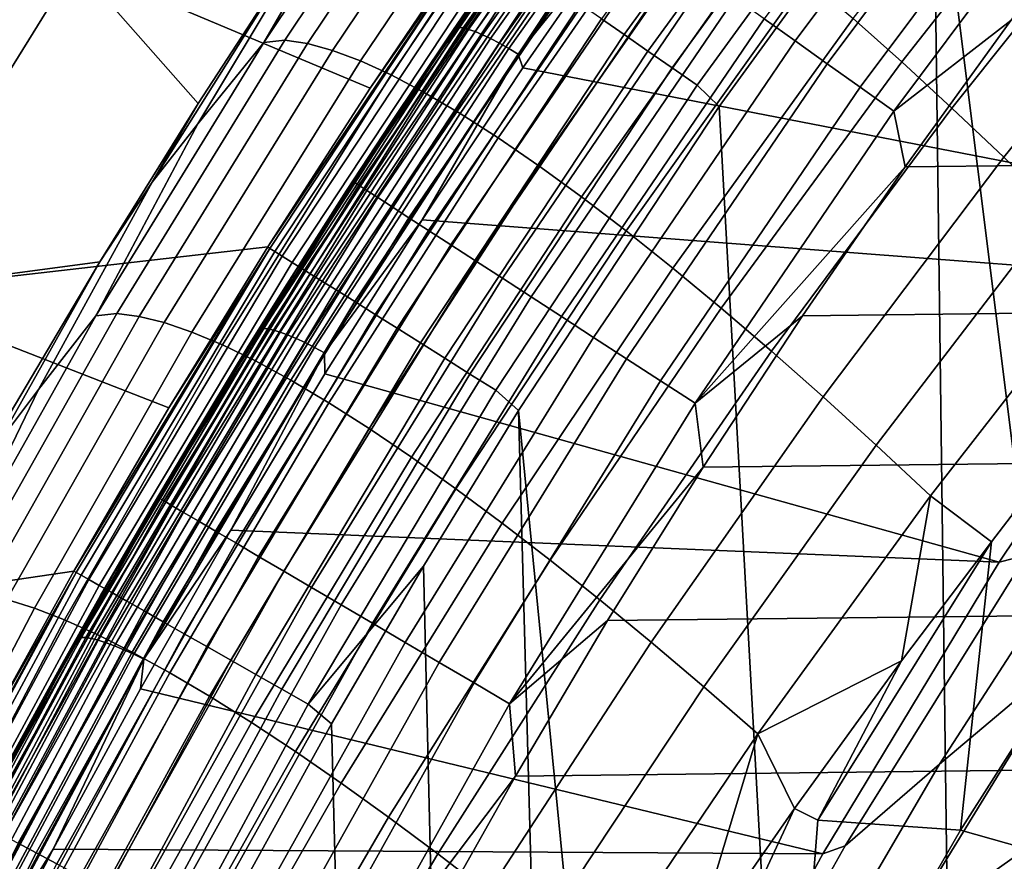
# Model space of a CAD drawing. Header units: metres. Extents: x -109 to 109, y -342 to 66.
# Tile 229 of 512: x -24.6 to -21.32, y 12.9 to 15.71. Entities that reach past the tile are written whole.
import ezdxf

# ---------------------------------------------------------------- set-up
doc = ezdxf.new("R2010")
doc.units = ezdxf.units.M
doc.layers.add('solid_K_24_62_16_000B91', color=7, linetype='CONTINUOUS')

msp = doc.modelspace()

# ---------------------------------------------------------------- linework, layer by layer
at = {"layer": 'solid_K_24_62_16_000B91'}
for points in [[(-20.405186, 12.634414, 31), (-20.799562, 17.350998, 31), (-21.556967, 16.400492, 31), (-20.966978, 11.678433, 31)], [(-21.936193, 16.709778, 30.872238), (-22.663622, 15.709029, 30.872238), (-22.588163, 15.656727, 30.917702), (-21.863159, 16.654144, 30.917702)], [(-22.444931, 16.65769, 45.030563), (-23.139975, 15.680819, 44.813995), (-23.150503, 15.679588, 44.851822), (-22.455151, 16.656891, 45.068485)], [(-22.455151, 16.656891, 45.068485), (-23.150503, 15.679588, 44.851822), (-23.045788, 15.837615, 44.926315)], [(-22.430866, 16.655336, 44.993961), (-23.12549, 15.679057, 44.777527), (-23.139975, 15.680819, 44.813995), (-22.444931, 16.65769, 45.030563)], [(-22.4132, 16.64987, 44.959309), (-23.107292, 15.674335, 44.743034), (-23.12549, 15.679057, 44.777527), (-22.430866, 16.655336, 44.993961)], [(-21.40132, 16.672562, 84.768677), (-22.120728, 15.709528, 84.768677), (-22.017445, 15.635877, 84.824738), (-21.301395, 16.594414, 84.824738)], [(-22.392233, 16.641384, 44.927193), (-23.085697, 15.666734, 44.711117), (-23.107292, 15.674335, 44.743034), (-22.4132, 16.64987, 44.959309)], [(-22.368328, 16.630026, 44.898167), (-23.061075, 15.656383, 44.682316), (-23.085697, 15.666734, 44.711117), (-22.392233, 16.641384, 44.927193)], [(-22.34189, 16.615988, 44.87273), (-23.033844, 15.643459, 44.657124), (-23.061075, 15.656383, 44.682316), (-22.368328, 16.630026, 44.898167)], [(-21.863159, 16.654144, 30.917702), (-22.588163, 15.656727, 30.917702), (-22.509279, 15.60205, 30.953533), (-21.786806, 16.595984, 30.953533)], [(-22.313375, 16.599512, 44.851318), (-23.004477, 15.628185, 44.635979), (-23.033844, 15.643459, 44.657124), (-22.34189, 16.615988, 44.87273)], [(-22.283274, 16.580881, 44.834297), (-22.973471, 15.610822, 44.61924), (-23.004477, 15.628185, 44.635979), (-22.313375, 16.599512, 44.851318)], [(-21.786806, 16.595984, 30.953533), (-22.509279, 15.60205, 30.953533), (-22.427795, 15.545571, 30.979355), (-21.707939, 16.535908, 30.979355)], [(-21.301395, 16.594414, 84.824738), (-22.017445, 15.635877, 84.824738), (-21.910389, 15.559534, 84.868843), (-21.197821, 16.513411, 84.868843)], [(-22.2521, 16.560413, 44.821957), (-22.941362, 15.591668, 44.607193), (-22.973471, 15.610822, 44.61924), (-22.283274, 16.580881, 44.834297)], [(-22.2521, 16.560413, 44.821957), (-22.579592, 16.045303, 44.705185), (-22.941362, 15.591668, 44.607193)], [(-23.790607, 15.630144, -17.784428), (-23.193256, 16.524565, -17.604776), (-23.121687, 16.533037, -17.907101), (-23.719997, 15.638562, -18.073366)], [(-23.442598, 16.230564, -17.360275), (-23.193256, 16.524565, -17.604776), (-23.790607, 15.630144, -17.784428)], [(-23.719997, 15.638562, -18.073366), (-23.121687, 16.533037, -17.907101), (-23.04674, 16.520128, -18.208693), (-23.645111, 15.627155, -18.361362)], [(-21.707939, 16.535908, 30.979355), (-22.427795, 15.545571, 30.979355), (-22.344568, 15.487884, 30.994898), (-21.627382, 16.474545, 30.994898)], [(-21.824553, 15.710178, -20.909412), (-21.191839, 16.523479, -20.885769), (-21.029854, 16.369135, -21.120184), (-21.662348, 15.566035, -21.132277)], [(-23.645111, 15.627155, -18.361362), (-23.04674, 16.520128, -18.208693), (-22.962503, 16.494614, -18.506945), (-23.560982, 15.603985, -18.646019)], [(-23.560982, 15.603985, -18.646019), (-22.962503, 16.494614, -18.506945), (-22.869169, 16.456507, -18.801027), (-23.467794, 15.569061, -18.926538)], [(-21.197821, 16.513411, 84.868843), (-21.910389, 15.559534, 84.868843), (-21.800472, 15.481152, 84.900612), (-21.09148, 16.430244, 84.900612)], [(-21.627382, 16.474545, 30.994898), (-22.344568, 15.487884, 30.994898), (-22.270996, 15.416928, 31), (-21.556967, 16.400492, 31)], [(-23.467794, 15.569061, -18.926538), (-22.869169, 16.456507, -18.801027), (-22.766924, 16.405819, -19.090103), (-23.365742, 15.522396, -19.202126)], [(-21.09148, 16.430244, 84.900612), (-21.800472, 15.481152, 84.900612), (-21.688639, 15.401402, 84.919785), (-20.983282, 16.345625, 84.919785)], [(-22.824577, 16.153534, 44.997944), (-23.174772, 15.649073, 44.887295), (-23.368053, 15.36018, 83.426178), (-22.652479, 16.393051, 83.426178)], [(-22.792177, 16.188345, 83.562515), (-22.652479, 16.393051, 83.426178), (-23.368053, 15.36018, 83.426178)], [(-23.365742, 15.522396, -19.202126), (-22.766924, 16.405819, -19.090103), (-22.65596, 16.342566, -19.373344), (-23.255013, 15.463999, -19.471987)], [(-21.483873, 10.697811, 31), (-21.556967, 16.400492, 31), (-22.270996, 15.416928, 31), (-21.955074, 9.694056, 31)], [(-21.483873, 10.697811, 31), (-20.966978, 11.678433, 31), (-21.556967, 16.400492, 31)], [(-21.662348, 15.566035, -21.132277), (-21.029854, 16.369135, -21.120184), (-20.862286, 16.204094, -21.343105), (-21.494562, 15.411851, -21.344009)], [(-23.255013, 15.463999, -19.471987), (-22.65596, 16.342566, -19.373344), (-22.536469, 16.266768, -19.64992), (-23.135799, 15.393888, -19.735329)], [(-20.983282, 16.345625, 84.919785), (-21.688639, 15.401402, 84.919785), (-21.297634, 15.704048, 84.926178), (-20.93309, 16.184858, 84.926178)], [(-23.135799, 15.393888, -19.735329), (-22.536469, 16.266768, -19.64992), (-22.408764, 16.178619, -19.919102), (-23.008415, 15.312245, -19.991459)], [(-23.61438, 16.019054, -17.101246), (-23.442598, 16.230564, -17.360275), (-23.790607, 15.630144, -17.784428), (-24.010109, 15.359379, -17.547573)], [(-21.494562, 15.411851, -21.344009), (-20.862286, 16.204094, -21.343105), (-20.689575, 16.02877, -21.553883), (-21.321634, 15.248011, -21.543993)], [(-22.792177, 16.188345, 83.562515), (-23.368053, 15.36018, 83.426178), (-23.488806, 15.164262, 83.562515)], [(-22.792177, 16.188345, 83.562515), (-23.488806, 15.164262, 83.562515), (-23.472883, 15.153938, 83.699898), (-22.776728, 16.177326, 83.699898)], [(-22.776728, 16.177326, 83.699898), (-23.472883, 15.153938, 83.699898), (-23.446383, 15.136756, 83.834938), (-22.751013, 16.158989, 83.834938)], [(-23.008415, 15.312245, -19.991459), (-22.408764, 16.178619, -19.919102), (-22.273281, 16.078501, -20.180265), (-22.873295, 15.219421, -20.239782)], [(20.933084, 16.184866, 84.926178), (-21.297634, 15.704048, 84.926178), (-21.651068, 15.215158, 84.926178), (21.297628, 15.704056, 84.926178)], [(-22.751013, 16.158989, 83.834938), (-23.446383, 15.136756, 83.834938), (-23.409529, 15.112861, 83.966492), (-22.71525, 16.133488, 83.966492)], [(-22.71525, 16.133488, 83.966492), (-23.409529, 15.112861, 83.966492), (-23.362637, 15.082458, 84.093422), (-22.66975, 16.10104, 84.093422)], [(-23.045788, 15.837615, 44.926315), (-23.174772, 15.649073, 44.887295), (-22.824577, 16.153534, 44.997944)], [(-22.66975, 16.10104, 84.093422), (-23.362637, 15.082458, 84.093422), (-23.30611, 15.045809, 84.214653), (-22.614899, 16.061926, 84.214653)], [(-22.873295, 15.219421, -20.239782), (-22.273281, 16.078501, -20.180265), (-22.130459, 15.966798, -20.432785), (-22.730871, 15.115774, -20.479712)], [(-22.614899, 16.061926, 84.214653), (-23.30611, 15.045809, 84.214653), (-23.240429, 15.003223, 84.32914), (-22.551167, 16.016478, 84.32914)], [(-22.941362, 15.591668, 44.607193), (-22.579592, 16.045303, 44.705185), (-22.926155, 15.546105, 44.594513)], [(-22.579592, 16.045303, 44.705185), (-20.023844, 15.760003, 44.641933), (-20.532677, 15.080781, 44.491356), (-22.926155, 15.546105, 44.594513)], [(-23.436089, 15.477969, 30.034899), (-23.082973, 15.999817, 30.034899), (-24.419046, 15.891613)], [(-24.010109, 15.359379, -17.547573), (-24.162542, 15.164337, -17.297426), (-23.670033, 15.948477, -16.984669), (-23.61438, 16.019054, -17.101246)], [(-23.075796, 15.994721, 30.136866), (-23.082973, 15.999817, 30.034899), (-23.436089, 15.477969, 30.034899)], [(-22.551167, 16.016478, 84.32914), (-23.240429, 15.003223, 84.32914), (-23.166157, 14.955069, 84.435905), (-22.479097, 15.965084, 84.435905)], [(-21.321634, 15.248011, -21.543993), (-20.689575, 16.02877, -21.553883), (-20.512159, 15.843575, -21.751856), (-21.144007, 15.074902, -21.731602)], [(-23.075796, 15.994721, 30.136866), (-23.436089, 15.477969, 30.034899), (-23.777409, 14.948332, 30.034899)], [(-23.770002, 14.943576, 30.136866), (-23.075796, 15.994721, 30.136866), (-23.777409, 14.948332, 30.034899)], [(-23.753746, 14.933355, 30.237499), (-23.060015, 15.983782, 30.237499), (-23.075796, 15.994721, 30.136866), (-23.770002, 14.943576, 30.136866)], [(-23.060015, 15.983782, 30.237499), (-23.753746, 14.933355, 30.237499), (-23.728859, 14.917708, 30.335642), (-23.035854, 15.967035, 30.335642)], [(-23.035854, 15.967035, 30.335642), (-23.728859, 14.917708, 30.335642), (-23.695599, 14.8968, 30.430262), (-23.003567, 15.944655, 30.430262)], [(-22.479097, 15.965084, 84.435905), (-23.166157, 14.955069, 84.435905), (-23.083927, 14.901755, 84.534042), (-22.399307, 15.908185, 84.534042)], [(-22.730871, 15.115774, -20.479712), (-22.130459, 15.966798, -20.432785), (-21.980736, 15.843895, -20.676041), (-22.581589, 15.001662, -20.710655)], [(-23.670033, 15.948477, -16.984669), (-24.009541, 15.427252, -17.068043), (-24.419046, 15.891613)], [(-24.162542, 15.164337, -17.297426), (-24.009541, 15.427252, -17.068043), (-23.670033, 15.948477, -16.984669)], [(-23.003567, 15.944655, 30.430262), (-23.695599, 14.8968, 30.430262), (-23.654318, 14.870848, 30.520365), (-22.963491, 15.916878, 30.520365)], [(-22.963491, 15.916878, 30.520365), (-23.654318, 14.870848, 30.520365), (-23.60545, 14.840126, 30.605007), (-22.91605, 15.883995, 30.605007)], [(-22.399307, 15.908185, 84.534042), (-23.083927, 14.901755, 84.534042), (-22.994446, 14.843738, 84.622704), (-22.312479, 15.846267, 84.622704)], [(-23.436089, 15.477969, 30.034899), (-24.419046, 15.891613), (-25.096939, 14.797865), (-23.777409, 14.948332, 30.034899)], [(-24.009541, 15.427252, -17.068043), (-24.337528, 14.898754, -17.153309), (-25.096939, 14.797865), (-24.419046, 15.891613)], [(-22.91605, 15.883995, 30.605007), (-23.60545, 14.840126, 30.605007), (-23.549505, 14.804955, 30.683298), (-22.861738, 15.846351, 30.683298)], [(-23.712797, 14.824702, 44.701759), (-23.174772, 15.649073, 44.887295), (-23.045788, 15.837615, 44.926315)], [(-23.150503, 15.679588, 44.851822), (-23.712797, 14.824702, 44.701759), (-23.045788, 15.837615, 44.926315)], [(-22.861738, 15.846351, 30.683298), (-23.549505, 14.804955, 30.683298), (-23.487074, 14.765707, 30.754417), (-22.80113, 15.80434, 30.754417)], [(-22.312479, 15.846267, 84.622704), (-22.994446, 14.843738, 84.622704), (-22.898474, 14.781514, 84.701141), (-22.219353, 15.779859, 84.701141)], [(-22.581589, 15.001662, -20.710655), (-21.980736, 15.843895, -20.676041), (-21.824553, 15.710178, -20.909412), (-22.42588, 14.877446, -20.932024)], [(-22.80113, 15.80434, 30.754417), (-23.487074, 14.765707, 30.754417), (-23.418808, 14.722791, 30.817619), (-22.734859, 15.758406, 30.817619)], [(-22.219353, 15.779859, 84.701141), (-22.898474, 14.781514, 84.701141), (-22.796833, 14.715614, 84.768677), (-22.120728, 15.709528, 84.768677)], [(-22.734859, 15.758406, 30.817619), (-23.418808, 14.722791, 30.817619), (-23.345428, 14.676659, 30.872238), (-22.663622, 15.709029, 30.872238)], [(-22.663622, 15.709029, 30.872238), (-23.345428, 14.676659, 30.872238), (-23.2677, 14.627794, 30.917702), (-22.588163, 15.656727, 30.917702)], [(-22.120728, 15.709528, 84.768677), (-22.796833, 14.715614, 84.768677), (-22.690395, 14.646604, 84.824738), (-22.017445, 15.635877, 84.824738)], [(-22.42588, 14.877446, -20.932024), (-21.824553, 15.710178, -20.909412), (-21.662348, 15.566035, -21.132277), (-22.264189, 14.743483, -21.143229)], [(21.297628, 15.704056, 84.926178), (-21.651068, 15.215158, 84.926178), (-21.993343, 14.718262, 84.926178), (21.651062, 15.215167, 84.926178)], [(-21.688639, 15.401402, 84.919785), (-21.651068, 15.215158, 84.926178), (-21.297634, 15.704048, 84.926178)], [(-23.139975, 15.680819, 44.813995), (-23.791912, 14.676048, 44.591244), (-23.802725, 14.674376, 44.628971), (-23.150503, 15.679588, 44.851822)], [(-23.150503, 15.679588, 44.851822), (-23.802725, 14.674376, 44.628971), (-23.712797, 14.824702, 44.701759)], [(-23.12549, 15.679057, 44.777527), (-23.777031, 14.674895, 44.554909), (-23.791912, 14.676048, 44.591244), (-23.139975, 15.680819, 44.813995)], [(-23.107292, 15.674335, 44.743034), (-23.758339, 14.670937, 44.520588), (-23.777031, 14.674895, 44.554909), (-23.12549, 15.679057, 44.777527)], [(-23.085697, 15.666734, 44.711117), (-23.736156, 14.664242, 44.488869), (-23.758339, 14.670937, 44.520588), (-23.107292, 15.674335, 44.743034)], [(-24.350494, 14.718099, -17.964766), (-23.790607, 15.630144, -17.784428), (-23.719997, 15.638562, -18.073366), (-24.280977, 14.726419, -18.240116)], [(-24.280977, 14.726419, -18.240116), (-23.719997, 15.638562, -18.073366), (-23.645111, 15.627155, -18.361362), (-24.206408, 14.716516, -18.51432)], [(-23.061075, 15.656383, 44.682316), (-23.710863, 14.654923, 44.460297), (-23.736156, 14.664242, 44.488869), (-23.085697, 15.666734, 44.711117)], [(-23.712797, 14.824702, 44.701759), (-23.514015, 15.136748, 44.774944), (-23.174772, 15.649073, 44.887295)], [(-23.033844, 15.643459, 44.657124), (-23.682892, 14.643143, 44.43536), (-23.710863, 14.654923, 44.460297), (-23.061075, 15.656383, 44.682316)], [(-23.004477, 15.628185, 44.635979), (-23.652723, 14.629101, 44.414486), (-23.682892, 14.643143, 44.43536), (-23.033844, 15.643459, 44.657124)], [(-23.174772, 15.649073, 44.887295), (-23.514015, 15.136748, 44.774944), (-23.368053, 15.36018, 83.426178)], [(-22.588163, 15.656727, 30.917702), (-23.2677, 14.627794, 30.917702), (-23.186443, 14.57671, 30.953533), (-22.509279, 15.60205, 30.953533)], [(-24.010109, 15.359379, -17.547573), (-23.790607, 15.630144, -17.784428), (-24.350494, 14.718099, -17.964766)], [(-24.206408, 14.716516, -18.51432), (-23.645111, 15.627155, -18.361362), (-23.560982, 15.603985, -18.646019), (-24.122686, 14.695686, -18.785187)], [(-24.122686, 14.695686, -18.785187), (-23.560982, 15.603985, -18.646019), (-23.467794, 15.569061, -18.926538), (-24.030003, 14.663937, -19.051962)], [(-22.973471, 15.610822, 44.61924), (-23.620874, 14.613039, 44.398037), (-23.652723, 14.629101, 44.414486), (-23.004477, 15.628185, 44.635979)], [(-22.941362, 15.591668, 44.607193), (-23.587891, 14.595233, 44.386288), (-23.620874, 14.613039, 44.398037), (-22.973471, 15.610822, 44.61924)], [(-22.017445, 15.635877, 84.824738), (-22.690395, 14.646604, 84.824738), (-22.580067, 14.575071, 84.868843), (-21.910389, 15.559534, 84.868843)], [(-22.941362, 15.591668, 44.607193), (-23.261808, 15.039215, 44.48214), (-23.587891, 14.595233, 44.386288)], [(-22.941362, 15.591668, 44.607193), (-22.926155, 15.546105, 44.594513), (-23.261808, 15.039215, 44.48214)], [(-22.509279, 15.60205, 30.953533), (-23.186443, 14.57671, 30.953533), (-23.102509, 14.523943, 30.979355), (-22.427795, 15.545571, 30.979355)], [(-24.030003, 14.663937, -19.051962), (-23.467794, 15.569061, -18.926538), (-23.365742, 15.522396, -19.202126), (-23.928543, 14.621276, -19.313889)], [(-22.926155, 15.546105, 44.594513), (-20.532677, 15.080781, 44.491356), (-20.7022, 14.843186, 44.438683), (-23.261808, 15.039215, 44.48214)], [(-22.427795, 15.545571, 30.979355), (-23.102509, 14.523943, 30.979355), (-23.016777, 14.470047, 30.994898), (-22.344568, 15.487884, 30.994898)], [(-21.910389, 15.559534, 84.868843), (-22.580067, 14.575071, 84.868843), (-22.466791, 14.501628, 84.900612), (-21.800472, 15.481152, 84.900612)], [(-22.264189, 14.743483, -21.143229), (-21.662348, 15.566035, -21.132277), (-21.494562, 15.411851, -21.344009), (-22.096949, 14.600132, -21.343679)], [(-23.928543, 14.621276, -19.313889), (-23.365742, 15.522396, -19.202126), (-23.255013, 15.463999, -19.471987), (-23.818497, 14.567713, -19.570206)], [(-22.344568, 15.487884, 30.994898), (-23.016777, 14.470047, 30.994898), (-22.94043, 14.401933, 31), (-22.270996, 15.416928, 31)], [(-21.800472, 15.481152, 84.900612), (-22.466791, 14.501628, 84.900612), (-22.351538, 14.426903, 84.919785), (-21.688639, 15.401402, 84.919785)], [(-23.818497, 14.567713, -19.570206), (-23.255013, 15.463999, -19.471987), (-23.135799, 15.393888, -19.735329), (-23.700058, 14.503262, -19.820162)], [(-24.162542, 15.164337, -17.297426), (-24.337528, 14.898754, -17.153309), (-24.009541, 15.427252, -17.068043)], [(-21.955074, 9.694056, 31), (-22.270996, 15.416928, 31), (-22.94043, 14.401933, 31), (-22.379292, 8.669904, 31)], [(-22.096949, 14.600132, -21.343679), (-21.494562, 15.411851, -21.344009), (-21.321634, 15.248011, -21.543993), (-21.924601, 14.447751, -21.532787)], [(-23.700058, 14.503262, -19.820162), (-23.135799, 15.393888, -19.735329), (-23.008415, 15.312245, -19.991459), (-23.573538, 14.428088, -20.063099)], [(-21.688639, 15.401402, 84.919785), (-22.351538, 14.426903, 84.919785), (-21.651068, 15.215158, 84.926178)], [(-24.162542, 15.164337, -17.297426), (-24.010109, 15.359379, -17.547573), (-24.350494, 14.718099, -17.964766), (-24.542219, 14.472101, -17.735603)], [(-23.514015, 15.136748, 44.774944), (-23.842125, 14.616794, 44.660896), (-24.03657, 14.296244, 83.426178), (-23.368053, 15.36018, 83.426178)], [(-23.488806, 15.164262, 83.562515), (-23.368053, 15.36018, 83.426178), (-24.03657, 14.296244, 83.426178)], [(-23.573538, 14.428088, -20.063099), (-23.008415, 15.312245, -19.991459), (-22.873295, 15.219421, -20.239782), (-23.439363, 14.342518, -20.298456)], [(-21.924601, 14.447751, -21.532787), (-21.321634, 15.248011, -21.543993), (-21.144007, 15.074902, -21.731602), (-21.747581, 14.2867, -21.709961)], [(-23.439363, 14.342518, -20.298456), (-22.873295, 15.219421, -20.239782), (-22.730871, 15.115774, -20.479712), (-23.29797, 14.246881, -20.525675)], [(-22.351538, 14.426903, 84.919785), (-21.993343, 14.718262, 84.926178), (-21.651068, 15.215158, 84.926178)], [(21.651062, 15.215167, 84.926178), (-21.993343, 14.718262, 84.926178), (-22.324163, 14.213779, 84.926178), (21.993338, 14.71827, 84.926178)], [(-24.542219, 14.472101, -17.735603), (-24.676666, 14.294477, -17.494425), (-24.337528, 14.898754, -17.153309), (-24.162542, 15.164337, -17.297426)], [(-23.488806, 15.164262, 83.562515), (-24.03657, 14.296244, 83.426178), (-24.139454, 14.110368, 83.562515)], [(-23.488806, 15.164262, 83.562515), (-24.139454, 14.110368, 83.562515), (-24.123091, 14.100758, 83.699898), (-23.472883, 15.153938, 83.699898)], [(-23.472883, 15.153938, 83.699898), (-24.123091, 14.100758, 83.699898), (-24.095856, 14.084764, 83.834938), (-23.446383, 15.136756, 83.834938)], [(-23.446383, 15.136756, 83.834938), (-24.095856, 14.084764, 83.834938), (-24.05798, 14.062524, 83.966492), (-23.409529, 15.112861, 83.966492)], [(-23.409529, 15.112861, 83.966492), (-24.05798, 14.062524, 83.966492), (-24.00979, 14.034225, 84.093422), (-23.362637, 15.082458, 84.093422)], [(-23.712797, 14.824702, 44.701759), (-23.842125, 14.616794, 44.660896), (-23.514015, 15.136748, 44.774944)], [(-23.29797, 14.246881, -20.525675), (-22.730871, 15.115774, -20.479712), (-22.581589, 15.001662, -20.710655), (-23.149794, 14.14151, -20.744198)], [(-23.362637, 15.082458, 84.093422), (-24.00979, 14.034225, 84.093422), (-23.951696, 14.000112, 84.214653), (-23.30611, 15.045809, 84.214653)], [(-23.30611, 15.045809, 84.214653), (-23.951696, 14.000112, 84.214653), (-23.884197, 13.960474, 84.32914), (-23.240429, 15.003223, 84.32914)], [(-21.747581, 14.2867, -21.709961), (-21.144007, 15.074902, -21.731602), (-20.962116, 14.892906, -21.906216), (-21.566332, 14.117335, -21.874615)], [(-23.587891, 14.595233, 44.386288), (-23.261808, 15.039215, 44.48214), (-23.586519, 14.524673, 44.368069)], [(-23.261808, 15.039215, 44.48214), (-20.7022, 14.843186, 44.438683), (-21.336548, 13.896822, 44.228878), (-23.586519, 14.524673, 44.368069)], [(-23.240429, 15.003223, 84.32914), (-23.884197, 13.960474, 84.32914), (-23.807867, 13.915651, 84.435905), (-23.166157, 14.955069, 84.435905)], [(-23.149794, 14.14151, -20.744198), (-22.581589, 15.001662, -20.710655), (-22.42588, 14.877446, -20.932024), (-22.99527, 14.026737, -20.95347)], [(-24.106762, 14.41117, 30.034899), (-23.777409, 14.948332, 30.034899), (-25.096939, 14.797865)], [(-23.770002, 14.943576, 30.136866), (-23.777409, 14.948332, 30.034899), (-24.106762, 14.41117, 30.034899)], [(-23.166157, 14.955069, 84.435905), (-23.807867, 13.915651, 84.435905), (-23.72336, 13.866027, 84.534042), (-23.083927, 14.901755, 84.534042)], [(-23.770002, 14.943576, 30.136866), (-24.106762, 14.41117, 30.034899), (-24.423981, 13.866756, 30.034899)], [(-24.416363, 13.86235, 30.136866), (-23.770002, 14.943576, 30.136866), (-24.423981, 13.866756, 30.034899)], [(-24.399664, 13.852869, 30.237499), (-23.753746, 14.933355, 30.237499), (-23.770002, 14.943576, 30.136866), (-24.416363, 13.86235, 30.136866)], [(-23.753746, 14.933355, 30.237499), (-24.399664, 13.852869, 30.237499), (-24.3741, 13.838354, 30.335642), (-23.728859, 14.917708, 30.335642)], [(-23.728859, 14.917708, 30.335642), (-24.3741, 13.838354, 30.335642), (-24.339935, 13.818958, 30.430262), (-23.695599, 14.8968, 30.430262)], [(-24.337528, 14.898754, -17.153309), (-24.653858, 14.363206, -17.240492), (-25.096939, 14.797865)], [(-24.676666, 14.294477, -17.494425), (-24.653858, 14.363206, -17.240492), (-24.337528, 14.898754, -17.153309)], [(-23.695599, 14.8968, 30.430262), (-24.339935, 13.818958, 30.430262), (-24.297533, 13.794885, 30.520365), (-23.654318, 14.870848, 30.520365)], [(-23.083927, 14.901755, 84.534042), (-23.72336, 13.866027, 84.534042), (-23.631399, 13.812024, 84.622704), (-22.994446, 14.843738, 84.622704)], [(-21.566332, 14.117335, -21.874615), (-20.962116, 14.892906, -21.906216), (-21.297312, 14.050045, -22.031811), (-21.363146, 13.964627, -22.027185)], [(-23.654318, 14.870848, 30.520365), (-24.297533, 13.794885, 30.520365), (-24.247335, 13.766385, 30.605007), (-23.60545, 14.840126, 30.605007)], [(-22.99527, 14.026737, -20.95347), (-22.42588, 14.877446, -20.932024), (-22.264189, 14.743483, -21.143229), (-22.834831, 13.902892, -21.152933)], [(-21.336548, 13.896822, 44.228878), (-20.7022, 14.843186, 44.438683), (-20.597269, 14.862561, 43.340183), (-21.245495, 13.920208, 43.340183)], [(-24.334726, 13.784843, 44.471226), (-23.842125, 14.616794, 44.660896), (-23.712797, 14.824702, 44.701759)], [(-23.802725, 14.674376, 44.628971), (-24.334726, 13.784843, 44.471226), (-23.712797, 14.824702, 44.701759)], [(-23.60545, 14.840126, 30.605007), (-24.247335, 13.766385, 30.605007), (-24.189869, 13.73376, 30.683298), (-23.549505, 14.804955, 30.683298)], [(-22.994446, 14.843738, 84.622704), (-23.631399, 13.812024, 84.622704), (-23.53277, 13.754107, 84.701141), (-22.898474, 14.781514, 84.701141)], [(-24.106762, 14.41117, 30.034899), (-25.096939, 14.797865), (-25.72591, 13.675187), (-24.423981, 13.866756, 30.034899)], [(-23.549505, 14.804955, 30.683298), (-24.189869, 13.73376, 30.683298), (-24.12574, 13.697351, 30.754417), (-23.487074, 14.765707, 30.754417)], [(-23.487074, 14.765707, 30.754417), (-24.12574, 13.697351, 30.754417), (-24.055618, 13.657539, 30.817619), (-23.418808, 14.722791, 30.817619)], [(-22.898474, 14.781514, 84.701141), (-23.53277, 13.754107, 84.701141), (-23.428314, 13.692768, 84.768677), (-22.796833, 14.715614, 84.768677)], [(-24.872658, 13.790047, -18.145374), (-24.350494, 14.718099, -17.964766), (-24.280977, 14.726419, -18.240116), (-24.804371, 13.798229, -18.406956)], [(-24.542219, 14.472101, -17.735603), (-24.350494, 14.718099, -17.964766), (-24.872658, 13.790047, -18.145374)], [(-24.804371, 13.798229, -18.406956), (-24.280977, 14.726419, -18.240116), (-24.206408, 14.716516, -18.51432), (-24.730377, 13.789824, -18.667189)], [(-24.730377, 13.789824, -18.667189), (-24.206408, 14.716516, -18.51432), (-24.122686, 14.695686, -18.785187), (-24.647373, 13.771318, -18.924099)], [(-23.418808, 14.722791, 30.817619), (-24.055618, 13.657539, 30.817619), (-23.980242, 13.614745, 30.872238), (-23.345428, 14.676659, 30.872238)], [(-22.834831, 13.902892, -21.152933), (-22.264189, 14.743483, -21.143229), (-22.096949, 14.600132, -21.343679), (-22.668913, 13.770308, -21.34203)], [(21.993338, 14.71827, 84.926178), (-22.324163, 14.213779, 84.926178), (-22.643452, 13.701841, 84.926178), (22.32416, 14.213788, 84.926178)], [(-22.351538, 14.426903, 84.919785), (-22.324163, 14.213779, 84.926178), (-21.993343, 14.718262, 84.926178)], [(-24.647373, 13.771318, -18.924099), (-24.122686, 14.695686, -18.785187), (-24.030003, 14.663937, -19.051962), (-24.55555, 13.742718, -19.176971)], [(-22.796833, 14.715614, 84.768677), (-23.428314, 13.692768, 84.768677), (-23.318926, 13.628532, 84.824738), (-22.690395, 14.646604, 84.824738)], [(-24.55555, 13.742718, -19.176971), (-24.030003, 14.663937, -19.051962), (-23.928543, 14.621276, -19.313889), (-24.45509, 13.704028, -19.425087)], [(-23.791912, 14.676048, 44.591244), (-24.399685, 13.645257, 44.362724), (-24.410765, 13.643133, 44.400349), (-23.802725, 14.674376, 44.628971)], [(-23.802725, 14.674376, 44.628971), (-24.410765, 13.643133, 44.400349), (-24.334726, 13.784843, 44.471226)], [(-23.777031, 14.674895, 44.554909), (-24.384438, 13.644726, 44.326527), (-24.399685, 13.645257, 44.362724), (-23.791912, 14.676048, 44.591244)], [(-23.758339, 14.670937, 44.520588), (-24.365284, 13.641549, 44.292377), (-24.384438, 13.644726, 44.326527), (-23.777031, 14.674895, 44.554909)], [(-23.736156, 14.664242, 44.488869), (-24.342554, 13.635781, 44.260864), (-24.365284, 13.641549, 44.292377), (-23.758339, 14.670937, 44.520588)], [(-23.710863, 14.654923, 44.460297), (-24.316637, 13.627521, 44.232529), (-24.342554, 13.635781, 44.260864), (-23.736156, 14.664242, 44.488869)], [(-23.682892, 14.643143, 44.43536), (-24.287977, 13.616908, 44.207848), (-24.316637, 13.627521, 44.232529), (-23.710863, 14.654923, 44.460297)], [(-23.345428, 14.676659, 30.872238), (-23.980242, 13.614745, 30.872238), (-23.900402, 13.569416, 30.917702), (-23.2677, 14.627794, 30.917702)], [(-24.45509, 13.704028, -19.425087), (-23.928543, 14.621276, -19.313889), (-23.818497, 14.567713, -19.570206), (-24.346182, 13.655255, -19.667723)], [(-23.652723, 14.629101, 44.414486), (-24.257065, 13.604128, 44.187256), (-24.287977, 13.616908, 44.207848), (-23.682892, 14.643143, 44.43536)], [(-23.620874, 14.613039, 44.398037), (-24.22443, 13.589396, 44.171101), (-24.257065, 13.604128, 44.187256), (-23.652723, 14.629101, 44.414486)], [(-23.2677, 14.627794, 30.917702), (-23.900402, 13.569416, 30.917702), (-23.816935, 13.522029, 30.953533), (-23.186443, 14.57671, 30.953533)], [(-22.690395, 14.646604, 84.824738), (-23.318926, 13.628532, 84.824738), (-23.205542, 13.56195, 84.868843), (-22.580067, 14.575071, 84.868843)], [(-24.334726, 13.784843, 44.471226), (-24.158915, 14.08946, 44.54525), (-23.842125, 14.616794, 44.660896)], [(-23.587891, 14.595233, 44.386288), (-24.190634, 13.572969, 44.159657), (-24.22443, 13.589396, 44.171101), (-23.620874, 14.613039, 44.398037)], [(-23.587891, 14.595233, 44.386288), (-23.89996, 14.002915, 44.252399), (-24.190634, 13.572969, 44.159657)], [(-23.842125, 14.616794, 44.660896), (-24.158915, 14.08946, 44.54525), (-24.03657, 14.296244, 83.426178)], [(-23.587891, 14.595233, 44.386288), (-23.586519, 14.524673, 44.368069), (-23.89996, 14.002915, 44.252399)], [(-22.668913, 13.770308, -21.34203), (-22.096949, 14.600132, -21.343679), (-21.924601, 14.447751, -21.532787), (-22.497952, 13.629315, -21.520205)], [(-24.346182, 13.655255, -19.667723), (-23.818497, 14.567713, -19.570206), (-23.700058, 14.503262, -19.820162), (-24.229019, 13.59641, -19.904169)], [(-23.186443, 14.57671, 30.953533), (-23.816935, 13.522029, 30.953533), (-23.730717, 13.47308, 30.979355), (-23.102509, 14.523943, 30.979355)], [(-22.580067, 14.575071, 84.868843), (-23.205542, 13.56195, 84.868843), (-23.089128, 13.493589, 84.900612), (-22.466791, 14.501628, 84.900612)], [(-23.89996, 14.002915, 44.252399), (-23.586519, 14.524673, 44.368069), (-21.336548, 13.896822, 44.228878)], [(-23.102509, 14.523943, 30.979355), (-23.730717, 13.47308, 30.979355), (-23.642654, 13.423083, 30.994898), (-23.016777, 14.470047, 30.994898)], [(-21.536467, 13.222396, 42.19429), (-20.915016, 14.184964, 42.19429), (-20.446169, 14.544773, 41.055355), (-21.08461, 13.602772, 41.055355)], [(-24.229019, 13.59641, -19.904169), (-23.700058, 14.503262, -19.820162), (-23.573538, 14.428088, -20.063099), (-24.103907, 13.527644, -20.133799)], [(-22.466791, 14.501628, 84.900612), (-23.089128, 13.493589, 84.900612), (-22.970682, 13.424035, 84.919785), (-22.351538, 14.426903, 84.919785)], [(-24.676666, 14.294477, -17.494425), (-24.542219, 14.472101, -17.735603), (-24.872658, 13.790047, -18.145374), (-25.038822, 13.570176, -17.92396)], [(-23.016777, 14.470047, 30.994898), (-23.642654, 13.423083, 30.994898), (-23.258007, 13.883227, 31), (-22.94043, 14.401933, 31)], [(-24.103907, 13.527644, -20.133799), (-23.573538, 14.428088, -20.063099), (-23.439363, 14.342518, -20.298456), (-23.97127, 13.449256, -20.356083)], [(-22.351538, 14.426903, 84.919785), (-22.970682, 13.424035, 84.919785), (-22.324163, 14.213779, 84.926178)], [(-22.497952, 13.629315, -21.520205), (-21.924601, 14.447751, -21.532787), (-21.747581, 14.2867, -21.709961), (-22.32238, 13.480247, -21.686901)], [(-22.755859, 7.626982, 31), (-22.94043, 14.401933, 31), (-23.258007, 13.883227, 31), (-23.083792, 6.56799, 31)], [(-22.755859, 7.626982, 31), (-22.379292, 8.669904, 31), (-22.94043, 14.401933, 31)], [(-23.97127, 13.449256, -20.356083), (-23.439363, 14.342518, -20.298456), (-23.29797, 14.246881, -20.525675), (-23.831537, 13.36155, -20.570501)], [(-24.158915, 14.08946, 44.54525), (-24.464212, 13.554992, 44.42802), (-24.656677, 13.203385, 83.426178), (-24.03657, 14.296244, 83.426178)], [(-24.139454, 14.110368, 83.562515), (-24.03657, 14.296244, 83.426178), (-24.656677, 13.203385, 83.426178)], [(-22.32238, 13.480247, -21.686901), (-21.747581, 14.2867, -21.709961), (-21.566332, 14.117335, -21.874615), (-22.142635, 13.323431, -21.841558)], [(-23.831537, 13.36155, -20.570501), (-23.29797, 14.246881, -20.525675), (-23.149794, 14.14151, -20.744198), (-23.685141, 13.264832, -20.776525)], [(-22.970682, 13.424035, 84.919785), (-22.643452, 13.701841, 84.926178), (-22.324163, 14.213779, 84.926178)], [(22.32416, 14.213788, 84.926178), (-22.643452, 13.701841, 84.926178), (-22.950981, 13.182799, 84.926178), (22.643448, 13.701851, 84.926178)], [(-21.850637, 12.949628, 43.340183), (-21.245495, 13.920208, 43.340183), (-20.915016, 14.184964, 42.19429), (-21.536467, 13.222396, 42.19429)], [(-23.685141, 13.264832, -20.776525), (-23.149794, 14.14151, -20.744198), (-22.99527, 14.026737, -20.95347), (-23.532505, 13.159406, -20.973635)], [(-24.139454, 14.110368, 83.562515), (-24.656677, 13.203385, 83.426178), (-24.742847, 13.028724, 83.562515)], [(-24.139454, 14.110368, 83.562515), (-24.742847, 13.028724, 83.562515), (-24.726076, 13.019848, 83.699898), (-24.123091, 14.100758, 83.699898)], [(-24.123091, 14.100758, 83.699898), (-24.726076, 13.019848, 83.699898), (-24.698158, 13.005075, 83.834938), (-24.095856, 14.084764, 83.834938)], [(-22.142635, 13.323431, -21.841558), (-21.566332, 14.117335, -21.874615), (-21.662897, 13.567156, -22.005613)], [(-21.566332, 14.117335, -21.874615), (-21.363146, 13.964627, -22.027185), (-21.662897, 13.567156, -22.005613)], [(-24.095856, 14.084764, 83.834938), (-24.698158, 13.005075, 83.834938), (-24.659338, 12.984531, 83.966492), (-24.05798, 14.062524, 83.966492)], [(-24.05798, 14.062524, 83.966492), (-24.659338, 12.984531, 83.966492), (-24.609943, 12.958392, 84.093422), (-24.00979, 14.034225, 84.093422)], [(-24.334726, 13.784843, 44.471226), (-24.464212, 13.554992, 44.42802), (-24.158915, 14.08946, 44.54525)], [(-24.00979, 14.034225, 84.093422), (-24.609943, 12.958392, 84.093422), (-24.550398, 12.926881, 84.214653), (-23.951696, 14.000112, 84.214653)], [(-23.532505, 13.159406, -20.973635), (-22.99527, 14.026737, -20.95347), (-22.834831, 13.902892, -21.152933), (-23.374063, 13.045575, -21.161303)], [(-20.871641, 13.936231, -22.28595), (-21.466053, 13.002019, -22.28595), (-21.363146, 13.964627, -22.027185), (-21.297312, 14.050045, -22.031811)], [(-23.951696, 14.000112, 84.214653), (-24.550398, 12.926881, 84.214653), (-24.481211, 12.890268, 84.32914), (-23.884197, 13.960474, 84.32914)], [(-23.89996, 14.002915, 44.252399), (-21.336548, 13.896822, 44.228878), (-21.925541, 12.922923, 44.01297), (-24.202093, 13.474, 44.135139)], [(-24.190634, 13.572969, 44.159657), (-23.89996, 14.002915, 44.252399), (-24.202093, 13.474, 44.135139)], [(-21.662897, 13.567156, -22.005613), (-21.363146, 13.964627, -22.027185), (-21.942564, 13.035517, -22.027119)], [(-21.466053, 13.002019, -22.28595), (-21.942564, 13.035517, -22.027119), (-21.363146, 13.964627, -22.027185)], [(-23.884197, 13.960474, 84.32914), (-24.481211, 12.890268, 84.32914), (-24.402973, 12.848866, 84.435905), (-23.807867, 13.915651, 84.435905)], [(-21.466053, 13.002019, -22.28595), (-20.871641, 13.936231, -22.28595), (-20.459326, 13.815582, -22.569874), (-21.057213, 12.885965, -22.569874)], [(-23.807867, 13.915651, 84.435905), (-24.402973, 12.848866, 84.435905), (-24.316353, 12.803027, 84.534042), (-23.72336, 13.866027, 84.534042)], [(-23.374063, 13.045575, -21.161303), (-22.834831, 13.902892, -21.152933), (-22.668913, 13.770308, -21.34203), (-23.210245, 12.923646, -21.339005)], [(-21.925541, 12.922923, 44.01297), (-21.336548, 13.896822, 44.228878), (-21.245495, 13.920208, 43.340183), (-21.850637, 12.949628, 43.340183)], [(-21.679686, 12.632792, 41.055355), (-21.08461, 13.602772, 41.055355), (-20.601419, 13.915245, 39.925716), (-21.212111, 12.965296, 39.925716)], [(-24.728909, 13.315363, 30.034899), (-24.423981, 13.866756, 30.034899), (-25.72591, 13.675187)], [(-24.416363, 13.86235, 30.136866), (-24.728909, 13.315363, 30.034899), (-25.021389, 12.757268, 30.034899)], [(-25.013575, 12.75322, 30.136866), (-24.416363, 13.86235, 30.136866), (-25.021389, 12.757268, 30.034899)], [(-24.996468, 12.744497, 30.237499), (-24.399664, 13.852869, 30.237499), (-24.416363, 13.86235, 30.136866), (-25.013575, 12.75322, 30.136866)], [(-24.416363, 13.86235, 30.136866), (-24.423981, 13.866756, 30.034899), (-24.728909, 13.315363, 30.034899)], [(-23.72336, 13.866027, 84.534042), (-24.316353, 12.803027, 84.534042), (-24.222094, 12.753146, 84.622704), (-23.631399, 13.812024, 84.622704)], [(-23.642654, 13.423083, 30.994898), (-23.56403, 13.357222, 31), (-23.258007, 13.883227, 31)], [(-23.083792, 6.56799, 31), (-23.258007, 13.883227, 31), (-23.56403, 13.357222, 31), (-23.362509, 5.494824, 31)], [(-24.399664, 13.852869, 30.237499), (-24.996468, 12.744497, 30.237499), (-24.970276, 12.731145, 30.335642), (-24.3741, 13.838354, 30.335642)], [(-24.3741, 13.838354, 30.335642), (-24.970276, 12.731145, 30.335642), (-24.935278, 12.713301, 30.430262), (-24.339935, 13.818958, 30.430262)], [(-24.339935, 13.818958, 30.430262), (-24.935278, 12.713301, 30.430262), (-24.891838, 12.691153, 30.520365), (-24.297533, 13.794885, 30.520365)], [(-23.631399, 13.812024, 84.622704), (-24.222094, 12.753146, 84.622704), (-24.120998, 12.699648, 84.701141), (-23.53277, 13.754107, 84.701141)], [(-25.135178, 12.8324, -19.062384), (-24.647373, 13.771318, -18.924099), (-24.55555, 13.742718, -19.176971), (-25.044579, 12.806907, -19.301224)], [(-24.910572, 12.720015, 44.235161), (-24.464212, 13.554992, 44.42802), (-24.334726, 13.784843, 44.471226)], [(-24.410765, 13.643133, 44.400349), (-24.910572, 12.720015, 44.235161), (-24.334726, 13.784843, 44.471226)], [(-24.297533, 13.794885, 30.520365), (-24.891838, 12.691153, 30.520365), (-24.840412, 12.664933, 30.605007), (-24.247335, 13.766385, 30.605007)], [(-24.247335, 13.766385, 30.605007), (-24.840412, 12.664933, 30.605007), (-24.781542, 12.634918, 30.683298), (-24.189869, 13.73376, 30.683298)], [(-23.210245, 12.923646, -21.339005), (-22.668913, 13.770308, -21.34203), (-22.497952, 13.629315, -21.520205), (-23.041479, 12.793923, -21.506218)], [(-25.044579, 12.806907, -19.301224), (-24.55555, 13.742718, -19.176971), (-24.45509, 13.704028, -19.425087), (-24.94553, 12.772134, -19.535408)], [(-24.189869, 13.73376, 30.683298), (-24.781542, 12.634918, 30.683298), (-24.715843, 12.601422, 30.754417), (-24.12574, 13.697351, 30.754417)], [(-23.53277, 13.754107, 84.701141), (-24.120998, 12.699648, 84.701141), (-24.013931, 12.642989, 84.768677), (-23.428314, 13.692768, 84.768677)], [(-24.94553, 12.772134, -19.535408), (-24.45509, 13.704028, -19.425087), (-24.346182, 13.655255, -19.667723), (-24.838221, 12.728083, -19.764256)], [(22.643448, 13.701851, 84.926178), (-22.950981, 13.182799, 84.926178), (-23.246618, 12.656891, 84.926178), (22.950975, 13.182808, 84.926178)], [(-22.970682, 13.424035, 84.919785), (-22.950981, 13.182799, 84.926178), (-22.643452, 13.701841, 84.926178)], [(-24.12574, 13.697351, 30.754417), (-24.715843, 12.601422, 30.754417), (-24.644007, 12.564797, 30.817619), (-24.055618, 13.657539, 30.817619)], [(-23.428314, 13.692768, 84.768677), (-24.013931, 12.642989, 84.768677), (-23.90181, 12.583655, 84.824738), (-23.318926, 13.628532, 84.824738)], [(-24.399685, 13.645257, 44.362724), (-24.962334, 12.590356, 44.128857), (-24.97366, 12.58777, 44.166382), (-24.410765, 13.643133, 44.400349)], [(-24.410765, 13.643133, 44.400349), (-24.97366, 12.58777, 44.166382), (-24.910572, 12.720015, 44.235161)], [(-24.384438, 13.644726, 44.326527), (-24.946749, 12.59046, 44.0928), (-24.962334, 12.590356, 44.128857), (-24.399685, 13.645257, 44.362724)], [(-24.365284, 13.641549, 44.292377), (-24.92717, 12.58808, 44.05883), (-24.946749, 12.59046, 44.0928), (-24.384438, 13.644726, 44.326527)], [(-24.342554, 13.635781, 44.260864), (-24.903936, 12.583259, 44.027527), (-24.92717, 12.58808, 44.05883), (-24.365284, 13.641549, 44.292377)], [(-24.316637, 13.627521, 44.232529), (-24.877443, 12.576077, 43.999428), (-24.903936, 12.583259, 44.027527), (-24.342554, 13.635781, 44.260864)], [(-24.838221, 12.728083, -19.764256), (-24.346182, 13.655255, -19.667723), (-24.229019, 13.59641, -19.904169), (-24.722836, 12.674764, -19.987093)], [(-24.055618, 13.657539, 30.817619), (-24.644007, 12.564797, 30.817619), (-24.566786, 12.525427, 30.872238), (-23.980242, 13.614745, 30.872238)], [(-24.287977, 13.616908, 44.207848), (-24.848146, 12.566659, 43.975014), (-24.877443, 12.576077, 43.999428), (-24.316637, 13.627521, 44.232529)], [(-24.257065, 13.604128, 44.187256), (-24.816547, 12.555165, 43.954708), (-24.848146, 12.566659, 43.975014), (-24.287977, 13.616908, 44.207848)], [(-24.22443, 13.589396, 44.171101), (-24.783188, 12.541793, 43.93885), (-24.816547, 12.555165, 43.954708), (-24.257065, 13.604128, 44.187256)], [(-23.980242, 13.614745, 30.872238), (-24.566786, 12.525427, 30.872238), (-24.484993, 12.483725, 30.917702), (-23.900402, 13.569416, 30.917702)], [(-23.318926, 13.628532, 84.824738), (-23.90181, 12.583655, 84.824738), (-23.785591, 12.522154, 84.868843), (-23.205542, 13.56195, 84.868843)], [(-23.041479, 12.793923, -21.506218), (-22.497952, 13.629315, -21.520205), (-22.32238, 13.480247, -21.686901), (-22.868195, 12.656711, -21.662416)], [(-22.113647, 12.23265, 42.19429), (-21.536467, 13.222396, 42.19429), (-21.08461, 13.602772, 41.055355), (-21.679686, 12.632792, 41.055355)], [(-24.190634, 13.572969, 44.159657), (-24.748642, 12.526772, 43.927723), (-24.783188, 12.541793, 43.93885), (-24.22443, 13.589396, 44.171101)], [(-24.190634, 13.572969, 44.159657), (-24.492624, 12.938356, 44.016392), (-24.748642, 12.526772, 43.927723)], [(-24.722836, 12.674764, -19.987093), (-24.229019, 13.59641, -19.904169), (-24.103907, 13.527644, -20.133799), (-24.599678, 12.612313, -20.203331)], [(-24.190634, 13.572969, 44.159657), (-24.202093, 13.474, 44.135139), (-24.492624, 12.938356, 44.016392)], [(-23.900402, 13.569416, 30.917702), (-24.484993, 12.483725, 30.917702), (-24.399485, 12.440128, 30.953533), (-23.816935, 13.522029, 30.953533)], [(-22.142635, 13.323431, -21.841558), (-21.662897, 13.567156, -22.005613), (-22.020073, 13.074385, -21.978725)], [(-22.020073, 13.074385, -21.978725), (-21.662897, 13.567156, -22.005613), (-21.942564, 13.035517, -22.027119)], [(-24.910572, 12.720015, 44.235161), (-24.757841, 13.01365, 44.309303), (-24.464212, 13.554992, 44.42802)], [(-24.464212, 13.554992, 44.42802), (-24.757841, 13.01365, 44.309303), (-24.656677, 13.203385, 83.426178)], [(-23.205542, 13.56195, 84.868843), (-23.785591, 12.522154, 84.868843), (-23.666267, 12.459009, 84.900612), (-23.089128, 13.493589, 84.900612)], [(-24.599678, 12.612313, -20.203331), (-24.103907, 13.527644, -20.133799), (-23.97127, 13.449256, -20.356083), (-24.469168, 12.541004, -20.412474)], [(-23.816935, 13.522029, 30.953533), (-24.399485, 12.440128, 30.953533), (-24.311157, 12.395096, 30.979355), (-23.730717, 13.47308, 30.979355)], [(-24.492624, 12.938356, 44.016392), (-24.202093, 13.474, 44.135139), (-21.925541, 12.922923, 44.01297)], [(-23.730717, 13.47308, 30.979355), (-24.311157, 12.395096, 30.979355), (-24.220942, 12.3491, 30.994898), (-23.642654, 13.423083, 30.994898)], [(-23.089128, 13.493589, 84.900612), (-23.666267, 12.459009, 84.900612), (-23.544861, 12.394762, 84.919785), (-22.970682, 13.424035, 84.919785)], [(-22.868195, 12.656711, -21.662416), (-22.32238, 13.480247, -21.686901), (-22.142635, 13.323431, -21.841558), (-22.690821, 12.512311, -21.807077)], [(-24.469168, 12.541004, -20.412474), (-23.97127, 13.449256, -20.356083), (-23.831537, 13.36155, -20.570501), (-24.331724, 12.461114, -20.614031)], [(-23.642654, 13.423083, 30.994898), (-24.220942, 12.3491, 30.994898), (-23.858149, 12.824492, 31), (-23.56403, 13.357222, 31)], [(-22.970682, 13.424035, 84.919785), (-23.544861, 12.394762, 84.919785), (-22.950981, 13.182799, 84.926178)], [(-24.331724, 12.461114, -20.614031), (-23.831537, 13.36155, -20.570501), (-23.685141, 13.264832, -20.776525), (-24.187771, 12.372921, -20.80751)], [(-23.362509, 5.494824, 31), (-23.56403, 13.357222, 31), (-23.858149, 12.824492, 31), (-23.591349, 4.41001, 31)], [(-22.690821, 12.512311, -21.807077), (-22.142635, 13.323431, -21.841558), (-22.368879, 12.571449, -21.951136)], [(-22.142635, 13.323431, -21.841558), (-22.020073, 13.074385, -21.978725), (-22.368879, 12.571449, -21.951136)], [(-24.187771, 12.372921, -20.80751), (-23.685141, 13.264832, -20.776525), (-23.532505, 13.159406, -20.973635), (-24.037729, 12.276704, -20.99242)], [(-22.411472, 11.952788, 43.340183), (-21.850637, 12.949628, 43.340183), (-21.536467, 13.222396, 42.19429), (-22.113647, 12.23265, 42.19429)], [(-23.544861, 12.394762, 84.919785), (-23.246618, 12.656891, 84.926178), (-22.950981, 13.182799, 84.926178)], [(22.950975, 13.182808, 84.926178), (-23.246618, 12.656891, 84.926178), (-23.530222, 12.124351, 84.926178), (23.246613, 12.6569, 84.926178)], [(-24.037729, 12.276704, -20.99242), (-23.532505, 13.159406, -20.973635), (-23.374063, 13.045575, -21.161303), (-23.882021, 12.17274, -21.16827)], [(-22.018677, 12.042499, -22.28595), (-22.481462, 12.082412, -22.027119), (-22.020073, 13.074385, -21.978725), (-21.942564, 13.035517, -22.027119)], [(-22.368879, 12.571449, -21.951136), (-22.020073, 13.074385, -21.978725), (-22.481462, 12.082412, -22.027119)], [(-23.882021, 12.17274, -21.16827), (-23.374063, 13.045575, -21.161303), (-23.210245, 12.923646, -21.339005), (-23.721067, 12.061309, -21.334568)], [(-21.466053, 13.002019, -22.28595), (-22.018677, 12.042499, -22.28595), (-21.942564, 13.035517, -22.027119)], [(-22.018677, 12.042499, -22.28595), (-21.466053, 13.002019, -22.28595), (-21.057213, 12.885965, -22.569874), (-21.61289, 11.930519, -22.569874)], [(-24.609943, 12.958392, 84.093422), (-25.161921, 11.857065, 84.093422), (-25.10104, 11.828218, 84.214653), (-24.550398, 12.926881, 84.214653)], [(-22.467926, 11.923563, 43.791416), (-21.925541, 12.922923, 44.01297), (-21.850637, 12.949628, 43.340183), (-22.411472, 11.952788, 43.340183)], [(-22.230169, 11.636828, 41.055355), (-21.679686, 12.632792, 41.055355), (-21.212111, 12.965296, 39.925716), (-21.77903, 11.988592, 39.925716)], [(-21.77903, 11.988592, 39.925716), (-21.212111, 12.965296, 39.925716), (-20.927044, 12.890818, 38.807678), (-21.48904, 11.930445, 38.807678)], [(-24.550398, 12.926881, 84.214653), (-25.10104, 11.828218, 84.214653), (-25.0303, 11.794702, 84.32914), (-24.481211, 12.890268, 84.32914)], [(-24.492624, 12.938356, 44.016392), (-21.925541, 12.922923, 44.01297), (-22.467926, 11.923563, 43.791416), (-24.771498, 12.396084, 43.896172)], [(-24.748642, 12.526772, 43.927723), (-24.492624, 12.938356, 44.016392), (-24.771498, 12.396084, 43.896172)], [(-23.721067, 12.061309, -21.334568), (-23.210245, 12.923646, -21.339005), (-23.041479, 12.793923, -21.506218), (-23.555294, 11.942688, -21.490822)]]:
    msp.add_3dface(points, dxfattribs=at)

doc.saveas('drawing.dxf')
